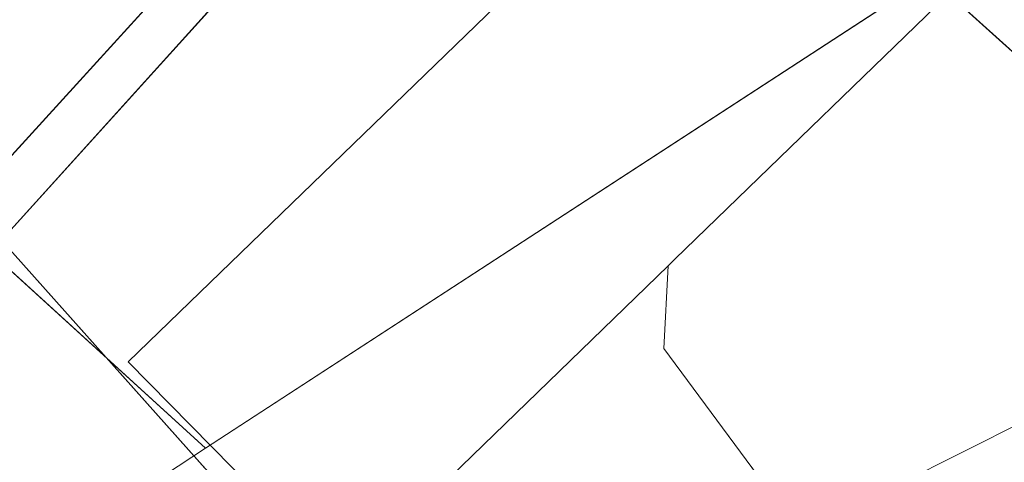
# Model space of a CAD drawing. Header units: millimetres. Extents: x 162876 to 168130, y 402614 to 405602.
# Tile 827 of 1056: x 165495.22 to 165505.05, y 403937.31 to 403941.72. Entities that reach past the tile are written whole.
import ezdxf
from ezdxf import colors
from ezdxf.entities.mleader import LeaderData, LeaderLine
from ezdxf.math import Vec2, Vec3

# ---------------------------------------------------------------- set-up
doc = ezdxf.new("R2010")
doc.units = ezdxf.units.MM
for name, color, linetype, lineweight in [('X-CA190022.004-UO-BGT_Ondergrond$0$GE_201_SHDHek_Lijn_GEM', 253, 'X-CA190022.004-UO-BGT_Ondergrond$0$Hekwerk', 9), ('X-CA190022.004-UO-BGT_Ondergrond$0$GE_244_Taludlijn_Lijn_GEM', 253, 'Continuous', 9), ('X-CA190022.004-UO-BGT_Ondergrond$0$GE_367_OWGBerm_groenvoorziening_grasenk_GEM', 253, 'Continuous', 9), ('X-CA190022.004-UO-BGT_Ondergrond$0$GE_407_OTDGeslotenverharding_cementbeton_Vlak_GEM', 253, 'Continuous', 9), ('X-CA190022.004-UO-BGT_Ondergrond$0$GE_476_BTDGraslandagrarisch_Vlak_GEM', 253, 'Continuous', 9), ('X-CA190022.004-UO-KAD_Percelen$0$B-WE-KG-GRENS_PERCEEL-GV', 150, 'Continuous', 9), ('X-CA190022.004-UO-OPB_Opbreek_v0.1$0$V-WE-VH-VERHARDING_TEGEL-A-200', 252, 'Continuous', 18), ('X-CA190022.004-UO-OPB_Opbreek_v0.1$0$X-XX-AL-T25- LEADER ASFALT', 7, 'Continuous', 25)]:
    doc.layers.add(name, color=color, linetype=linetype, lineweight=lineweight)
doc.styles.add('X-CA190022.004-UO-OPB_Opbreek_v0.1$0$NLCS-ISO-M200-T25', font='NLCS-ISO.ttf', dxfattribs={"height": 0.5})
doc.linetypes.add('X-CA190022.004-UO-BGT_Ondergrond$0$Hekwerk', pattern='A,5,-1.5,[2,dgnlstyle-Veghel.shx,S=0.007937,R=0,X=0,Y=0],-1.5', length=8)

msp = doc.modelspace()

# ---------------------------------------------------------------- leaders
at = {"layer": 'X-CA190022.004-UO-OPB_Opbreek_v0.1$0$X-XX-AL-T25- LEADER ASFALT'}
ml = msp.add_multileader_mtext('Standard', dxfattribs=at)
ml.set_content('\\A1;Wegvak 2.16; Fietspad Geerbosch\\PTotaal teervrij:\\PFrezen asfalt 25mm:  273.0m{\\H0.7x;\\S2^ ;\\H1.42857x; }', color=256, style='X-CA190022.004-UO-OPB_Opbreek_v0.1$0$NLCS-ISO-M200-T25')
ml.set_leader_properties(color=256, linetype='ByLayer', lineweight=-1)
ml.build(insert=Vec2(0, 0))
ml.multileader.update_dxf_attribs({"text_left_attachment_type": 5, "text_right_attachment_type": 5, "dogleg_length": 0.5, "arrow_head_size": 0.5})
ctx = ml.context
ctx.base_point, ctx.char_height, ctx.arrow_head_size, ctx.landing_gap_size, ctx.plane_origin, ctx.plane_x_axis, ctx.plane_y_axis = Vec3(165519.4827, 403953.6704), 0.5, 0.5, 0.18, Vec3(165445.8271, 403966.774), Vec3(0.692899, 0.721035), Vec3(-0.721035, 0.692899)
ctx.left_attachment, ctx.right_attachment = 5, 5
notes = []
notes.append((ctx, [(0, (1, 1, 0), (165519.1363, 403953.3099), (0.692899, 0.721035), 0.5, [(1, [(165496.5463, 403920.1721), (165523.5587, 403949.4352)], 0, [])])]))
ctx.mtext.insert, ctx.mtext.text_direction, ctx.mtext.rotation, ctx.mtext.width, ctx.mtext.flow_direction = Vec3(165517.9731, 403955.3708), Vec3(0.692899, 0.721035), 0.805295, 10.216208, 5
ctx.mtext.has_bg_fill, ctx.mtext.bg_color, ctx.mtext.bg_scale_factor, ctx.mtext.bg_transparency, ctx.mtext.use_window_bg_color = 1, -1027028792, 1.5, 0, 1
for ctx, leaders in notes:
    for number, flags, end, landing, length, lines in leaders:
        leader = LeaderData()
        leader.index, (leader.has_last_leader_line, leader.has_dogleg_vector, leader.attachment_direction) = number, flags
        leader.last_leader_point, leader.dogleg_vector, leader.dogleg_length = Vec3(end), Vec3(landing), length
        for number, points, colour, breaks in lines:
            line = LeaderLine()
            line.index, line.vertices, line.color, line.breaks = number, Vec3.list(points), colors.encode_raw_color(colour), breaks
            leader.lines.append(line)
        ctx.leaders.append(leader)

# ---------------------------------------------------------------- next in the draw order: hatches: boundary and pattern name
at = {"layer": 'X-CA190022.004-UO-OPB_Opbreek_v0.1$0$V-WE-VH-VERHARDING_TEGEL-A-200'}
h = msp.add_hatch(dxfattribs=at)
h.set_pattern_fill('AVH-TEGEL_300X300_HALFST-SO', color=256, scale=2, pattern_type=2)
h.set_pattern_definition([(0, (0, 0), (0.6, 0.3), [0.6, -0.6]), (90, (0, 0), (-0.6, 4e-17), [])])
edge = h.paths.add_edge_path()
edge.add_line((165502.2185, 403948.2578), (165509.293, 403941.944))
edge.add_arc((165506.5337, 403938.8821), 4.1218, -33.41883, 47.97559, ccw=False)
edge.add_line((165509.974, 403936.612), (165509.288, 403935.914))
edge.add_line((165509.288, 403935.914), (165506.299, 403938.205))
edge.add_line((165506.299, 403938.205), (165508.068, 403940.262))
edge.add_line((165508.068, 403940.262), (165502.868, 403944.836))
edge.add_line((165502.868, 403944.836), (165502.549, 403946.314))
edge.add_line((165502.549, 403946.314), (165501.3947, 403947.3296))
edge.add_line((165501.3947, 403947.3296), (165502.2185, 403948.2578))

# ---------------------------------------------------------------- next in the draw order: linework, layer by layer
at = {"layer": 'X-CA190022.004-UO-BGT_Ondergrond$0$GE_201_SHDHek_Lijn_GEM'}
for p, q in [((165500.547, 403945.616), (165495.044, 403939.523)), ((165495.044, 403939.523), (165497.568, 403936.696))]:
    msp.add_line(p, q, dxfattribs=at)
at = {"layer": 'X-CA190022.004-UO-BGT_Ondergrond$0$GE_244_Taludlijn_Lijn_GEM'}
for p, q in [((165501.693, 403939.269), (165501.649, 403938.443)), ((165501.649, 403938.443), (165503.293, 403936.224))]:
    msp.add_line(p, q, dxfattribs=at)
at = {"layer": 'X-CA190022.004-UO-BGT_Ondergrond$0$GE_367_OWGBerm_groenvoorziening_grasenk_GEM', "flags": 128}
for points in [[(165503.293, 403936.224), (165501.649, 403938.443), (165501.693, 403939.269), (165501.76, 403939.335), (165504.789, 403942.27), (165504.206, 403942.881), (165501.969, 403942.681), (165501.41, 403943.249), (165496.305, 403938.312), (165497.763, 403936.831), (165497.568, 403936.696), (165495.044, 403939.523), (165500.547, 403945.616), (165500.229, 403945.879), (165498.003, 403948.09), (165495.343, 403950.194), (165493.382, 403950.786), (165491.549, 403951.006), (165489.683, 403950.612), (165476.688, 403947.364), (165448.956, 403939.557)], [(165418.322, 403889.087), (165427.369, 403892.934), (165431.711, 403895.092), (165440.947, 403899.683), (165442.706, 403900.557), (165455.967, 403906.999), (165466.917, 403912.152), (165480.008, 403918.483), (165493.464, 403925.411), (165499.33, 403929.427), (165501.371, 403932.143), (165502.06, 403935.175), (165499.74, 403937.17), (165499.089, 403936.746), (165501.693, 403939.269), (165501.649, 403938.443), (165503.293, 403936.224)]]:
    msp.add_lwpolyline(points, dxfattribs=at)
at = {"layer": 'X-CA190022.004-UO-BGT_Ondergrond$0$GE_407_OTDGeslotenverharding_cementbeton_Vlak_GEM', "flags": 128}
msp.add_lwpolyline([(165496.305, 403938.312), (165501.41, 403943.249), (165501.969, 403942.681), (165504.206, 403942.881), (165504.789, 403942.27), (165501.76, 403939.335), (165501.693, 403939.269), (165499.089, 403936.746), (165498.453, 403936.129), (165498.332, 403936.252), (165497.763, 403936.831), (165496.305, 403938.312)], dxfattribs=at)
at = {"layer": 'X-CA190022.004-UO-BGT_Ondergrond$0$GE_476_BTDGraslandagrarisch_Vlak_GEM', "flags": 128}
msp.add_lwpolyline([(165409.739, 403909.722), (165454.087, 403922.754), (165448.956, 403939.557), (165476.688, 403947.364), (165489.683, 403950.612), (165491.549, 403951.006), (165493.382, 403950.786), (165495.343, 403950.194), (165498.003, 403948.09), (165500.229, 403945.879), (165500.547, 403945.616), (165495.044, 403939.523), (165497.568, 403936.696)], dxfattribs=at)
at = {"layer": 'X-CA190022.004-UO-KAD_Percelen$0$B-WE-KG-GRENS_PERCEEL-GV', "flags": 128}
for points in [[(165465.94, 403977.9), (165485.47, 403959.11), (165489.71, 403955.04), (165500.126, 403945.838), (165504.3, 403942.15), (165507.8, 403939), (165513.006, 403935.006), (165525.447, 403925.461), (165529.8, 403922.245), (165546.98, 403918.48), (165534.04, 403930.46), (165523.606, 403940.115), (165516.49, 403946.7), (165508.07, 403954.49), (165478.67, 403980.52)], [(165177.83, 403840.55), (165196.7, 403790), (165276.2, 403826.7), (165276.248, 403824.924), (165276.3, 403823), (165372.327, 403871.117), (165507.8, 403939), (165504.3, 403942.15), (165497.079, 403937.449), (165489.46, 403932.49), (165323.1, 403852.205), (165220.21, 403802.55), (165215.14, 403802.41), (165211.94, 403806.63), (165196.73, 403847.93), (165189.77, 403851.96), (165128.08, 403946.12)]]:
    msp.add_lwpolyline(points, dxfattribs=at)
for points in [[(165302.032, 403912.162), (165323.1, 403852.205), (165489.46, 403932.49), (165497.079, 403937.449), (165494.566, 403939.736), (165500.126, 403945.838), (165489.71, 403955.04), (165441.61, 403941.12), (165440.17, 403940.75), (165404.32, 403931.58), (165375.738, 403924.264), (165341.22, 403915.43), (165340.41, 403918.62), (165333.59, 403916.86), (165312.86, 403912.2)], [(165494.566, 403939.736), (165497.079, 403937.449), (165504.3, 403942.15), (165500.126, 403945.838)], [(165513.006, 403935.006), (165507.8, 403939), (165372.327, 403871.117), (165504.764, 403934.187), (165505.996, 403931.629)]]:
    msp.add_lwpolyline(points, close=True, dxfattribs=at)

doc.saveas('drawing.dxf')
